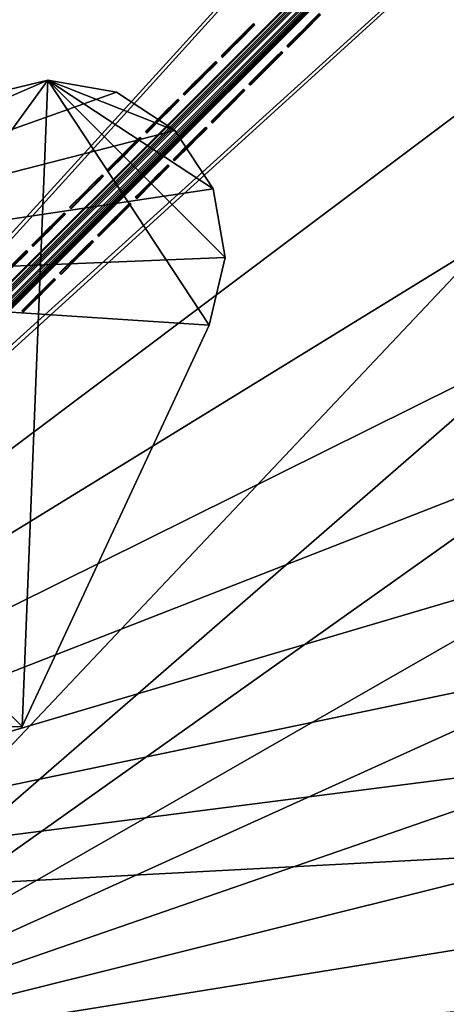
# Model space of a CAD drawing. Header units: inches. Extents: x 0 to 63.6, y -63.6 to 0.
# Tile 342 of 403: x 28.7 to 30.9, y -38.5 to -33.5. Entities that reach past the tile are written whole.
import ezdxf

# ---------------------------------------------------------------- set-up
doc = ezdxf.new("R2010")
doc.units = ezdxf.units.IN
doc.header["$LTSCALE"] = 0.03937
doc.header["$MEASUREMENT"] = 0
for name, color, linetype in [('A-FURN-3-ST', 151, 'Continuous'), ('A-FURN-3-ST-LGHW', 32, 'Continuous'), ('A-FURN-3-ST-SEAM', 250, 'Continuous'), ('A-FURN-3-STITCH', 15, 'Continuous')]:
    doc.layers.add(name, color=color, linetype=linetype)

msp = doc.modelspace()

# ---------------------------------------------------------------- meshes
at = {"layer": 'A-FURN-3-ST'}
mesh = msp.add_polyface(dxfattribs=at)
corners = [(13.2914, -29.6941, 17.9625), (13.3952, -29.429, 18), (11.7233, -29.1211, 17.9625), (11.8149, -28.8516, 18), (23.4936, -35.3934, 18), (35.5962, -17.6076, 18), (22.1758, -34.3474, 18), (33.9007, -16.3451, 18), (20.8114, -33.3628, 18), (32.1605, -15.1449, 18), (19.4034, -32.4417, 18), (30.3778, -14.0088, 18), (17.9547, -31.5861, 18), (28.5551, -12.9381, 18), (26.6946, -11.9344, 18), (16.4683, -30.7977, 18), (24.7989, -10.9989, 18), (14.9474, -30.0781, 18), (22.8705, -10.1329, 18), (20.912, -9.3375, 18), (18.9258, -8.6138, 18), (16.9146, -7.9626, 18), (10.2098, -28.3471, 18), (14.8812, -7.385, 18), (30.5263, -13.7659, 17.9625), (28.6946, -12.69, 17.9625), (26.825, -11.6813, 17.9625), (29.0755, -12.0118, 17.1847), (30.9511, -13.07, 16.9), (29.0937, -11.9791, 16.9), (27.181, -10.9897, 17.1847), (29.0218, -12.1077, 17.45), (27.1308, -11.0875, 17.45), (28.9362, -12.2601, 17.6778), (27.0508, -11.2429, 17.6778), (28.8246, -12.4587, 17.8526), (26.9465, -11.4455, 17.8526), (30.6646, -13.5395, 17.8526), (29.0937, -11.9791, 5.5), (27.198, -10.9563, 16.9), (35.9629, -17.1327, 5), (23.1103, -35.855, 5), (21.8142, -34.8262, 5), (34.2498, -15.8571, 5), (20.4723, -33.8578, 5), (32.4915, -14.6445, 5), (19.0875, -32.9519, 5), (30.6904, -13.4966, 5), (17.6627, -32.1103, 5), (28.8487, -12.4149, 5), (26.969, -11.4008, 5), (16.2009, -31.3348, 5), (25.0536, -10.4556, 5), (14.7051, -30.627, 5), (23.1052, -9.5807, 5), (13.1785, -29.9885, 5), (21.1263, -8.7771, 5), (11.6242, -29.4205, 5), (19.1195, -8.0459, 5), (17.0875, -7.3881, 5), (10.0456, -28.9242, 5), (15.0329, -6.8045, 5), (30.9511, -13.07, 5.5), (29.0751, -12.0123, 5.3087), (27.1806, -10.9902, 5.3087), (30.7902, -13.3334, 5.0381), (28.9425, -12.2481, 5.0381), (27.0566, -11.2307, 5.0381), (27.131, -11.0865, 5.1464), (29.022, -12.1068, 5.1464)]
mesh.append_faces([[corners[k] for k in face] for face in [(0, 1, 2), (2, 1, 3), (4, 5, 6), (6, 7, 8), (8, 7, 9), (8, 9, 10), (10, 9, 11), (10, 11, 12), (12, 11, 13), (12, 13, 14), (12, 14, 15), (15, 14, 16), (15, 16, 17), (17, 16, 18), (17, 18, 1), (1, 18, 19), (1, 19, 3), (3, 19, 20), (3, 20, 21), (3, 21, 22), (22, 21, 23), (13, 24, 25), (13, 25, 14), (14, 25, 26), (14, 26, 16), (27, 28, 29), (27, 29, 30), (31, 27, 30, 32), (33, 31, 32, 34), (35, 33, 34, 36), (24, 37, 35, 25), (25, 35, 36, 26), (29, 38, 39), (40, 41, 42), (43, 42, 44), (43, 44, 45), (45, 44, 46), (45, 46, 47), (47, 46, 48), (47, 48, 49), (49, 48, 50), (50, 48, 51), (50, 51, 52), (52, 51, 53), (52, 53, 54), (54, 53, 55), (54, 55, 56), (56, 55, 57), (56, 57, 58), (58, 57, 59), (59, 57, 60), (59, 60, 61), (62, 63, 38), (38, 63, 64), (65, 49, 66), (49, 50, 66), (66, 50, 67), (66, 67, 68, 69), (69, 68, 64, 63)]])
mesh = msp.add_polyface(dxfattribs=at)
corners = [(27.141, -38.8774, 18), (46.032, -28.0434, 18), (44.7087, -26.3949, 18), (43.3264, -24.7956, 18), (41.8869, -23.2475, 18), (25.9788, -37.6608, 18), (40.3921, -21.7527, 18), (24.7622, -36.4986, 18), (38.844, -20.3132, 18), (23.4936, -35.3934, 18), (37.2447, -18.9309, 18), (35.5962, -17.6076, 18), (22.1758, -34.3474, 18), (33.9007, -16.3451, 18), (40.5897, -21.5478, 17.9625), (39.034, -20.1012, 17.9625), (37.4268, -18.7121, 17.9625), (35.7702, -17.3823, 17.9625), (39.5531, -19.522, 17.1847), (41.1556, -20.9609, 16.9), (39.5781, -19.494, 16.9), (37.9245, -18.1143, 17.1847), (37.9484, -18.0855, 16.9), (36.2457, -16.7668, 17.1847), (36.2686, -16.7371, 16.9), (39.4798, -19.6038, 17.45), (37.8542, -18.1988, 17.45), (36.1786, -16.8538, 17.45), (39.3631, -19.734, 17.6778), (37.7423, -18.3332, 17.6778), (36.0717, -16.9921, 17.6778), (40.7739, -21.3568, 17.8526), (40.932, -21.1928, 17.6778), (39.2111, -19.9037, 17.8526), (37.5966, -18.5083, 17.8526), (35.9325, -17.1724, 17.8526), (41.1556, -20.9609, 5.5), (39.5781, -19.494, 5.5), (37.9484, -18.0855, 5.5), (36.2686, -16.7371, 5.5), (24.358, -36.942, 5), (40.8085, -21.3208, 5), (25.5546, -38.085, 5), (42.3188, -22.8311, 5), (43.7732, -24.3952, 5), (39.2444, -19.8664, 5), (23.1103, -35.855, 5), (37.6285, -18.4697, 5), (35.9629, -17.1327, 5), (21.8142, -34.8262, 5), (34.2498, -15.8571, 5), (45.1699, -26.0111, 5), (46.5069, -27.6767, 5), (47.7825, -29.3898, 5), (39.3721, -19.7239, 5.0381), (40.9414, -21.1831, 5.0381), (37.7509, -18.3227, 5.0381), (37.8547, -18.1981, 5.1464), (39.4804, -19.6031, 5.1464), (37.9241, -18.1148, 5.3087), (39.5527, -19.5224, 5.3087), (36.2453, -16.7672, 5.3087), (36.0799, -16.9813, 5.0381), (36.1791, -16.853, 5.1464)]
mesh.append_faces([[corners[k] for k in face] for face in [(0, 1, 2), (2, 3, 0), (0, 3, 4), (5, 4, 6), (5, 6, 7), (7, 6, 8), (9, 8, 10), (9, 10, 11), (12, 11, 13), (6, 14, 8), (8, 14, 15), (8, 15, 10), (10, 15, 16), (10, 16, 11), (11, 16, 17), (18, 19, 20), (18, 20, 21), (21, 20, 22), (21, 22, 23), (23, 22, 24), (25, 18, 21, 26), (26, 21, 23, 27), (28, 25, 26, 29), (29, 26, 27, 30), (31, 32, 28, 33), (33, 28, 29, 34), (34, 29, 30, 35), (14, 31, 33, 15), (15, 33, 34, 16), (16, 34, 35, 17), (20, 36, 37), (20, 37, 22), (22, 37, 38), (22, 38, 24), (24, 38, 39), (40, 41, 42), (42, 41, 43), (42, 43, 44), (41, 40, 45), (45, 46, 47), (47, 46, 48), (48, 49, 50), (44, 51, 42), (42, 51, 52), (42, 52, 53), (54, 55, 45), (45, 47, 54), (54, 47, 56), (54, 56, 57, 58), (58, 57, 59, 60), (60, 59, 37), (37, 59, 38), (38, 59, 61), (38, 61, 39), (47, 48, 56), (56, 48, 62), (56, 62, 63, 57), (57, 63, 61, 59), (37, 36, 60)]])
mesh = msp.add_polyface(dxfattribs=at)
corners = [(17.8156, -31.8345, 17.9625), (19.4034, -32.4417, 18), (17.9547, -31.5861, 18), (16.3407, -31.0522, 17.9625), (16.4683, -30.7977, 18), (14.8316, -30.3382, 17.9625), (14.9474, -30.0781, 18), (13.2914, -29.6941, 17.9625), (13.3952, -29.429, 18), (11.7233, -29.1211, 17.9625), (11.638, -29.3724, 17.8526), (13.1947, -29.9411, 17.8526), (14.7237, -30.5806, 17.8526), (16.2218, -31.2893, 17.8526), (17.6859, -32.0659, 17.8526), (11.5647, -29.5881, 17.6778), (13.1116, -30.1533, 17.6778), (14.631, -30.7887, 17.6778), (16.1197, -31.493, 17.6778), (17.5746, -32.2647, 17.6778), (13.0078, -30.4184, 17.1847), (11.7916, -30.0072, 16.9), (13.3646, -30.6007, 16.9), (14.5152, -31.0487, 17.1847), (14.9078, -31.2677, 16.9), (15.9921, -31.7475, 17.1847), (16.4179, -32.0068, 16.9), (17.4354, -32.5131, 17.1847), (17.4891, -32.4172, 17.45), (16.0413, -31.6492, 17.45), (14.5599, -30.9484, 17.45), (13.0479, -30.316, 17.45), (11.5085, -29.7536, 17.45), (11.4732, -29.8576, 17.1847), (24.7622, -36.4986, 18), (38.844, -20.3132, 18), (23.4936, -35.3934, 18), (17.6627, -32.1103, 5), (17.5692, -32.2772, 5.0381), (16.2009, -31.3348, 5), (16.1151, -31.5058, 5.0381), (14.7051, -30.627, 5), (14.6272, -30.8018, 5.0381), (13.1785, -29.9885, 5), (13.1087, -30.1666, 5.0381), (11.6242, -29.4205, 5), (11.7916, -30.0072, 5.5), (13.01, -30.4186, 5.3087), (13.3646, -30.6007, 5.5), (14.5171, -31.049, 5.3087), (14.9078, -31.2677, 5.5), (15.9938, -31.7477, 5.3087), (16.4179, -32.0068, 5.5), (17.437, -32.5133, 5.3087), (17.4899, -32.4187, 5.1464), (16.0424, -31.6508, 5.1464), (14.5612, -30.95, 5.1464), (13.0495, -30.3177, 5.1464), (11.4756, -29.8579, 5.3087), (11.5105, -29.7552, 5.1464), (11.5627, -29.6016, 5.0381), (39.2444, -19.8664, 5), (24.358, -36.942, 5), (23.1103, -35.855, 5), (17.8914, -32.8163, 16.9)]
mesh.append_faces([[corners[k] for k in face] for face in [(0, 1, 2), (0, 2, 3), (3, 2, 4), (3, 4, 5), (5, 4, 6), (5, 6, 7), (7, 6, 8), (9, 10, 11, 7), (7, 11, 12, 5), (5, 12, 13, 3), (3, 13, 14, 0), (10, 15, 16, 11), (11, 16, 17, 12), (12, 17, 18, 13), (13, 18, 19, 14), (20, 21, 22), (20, 22, 23), (23, 22, 24), (23, 24, 25), (25, 24, 26), (25, 26, 27), (28, 19, 18, 29), (29, 18, 17, 30), (30, 17, 16, 31), (31, 16, 15, 32), (27, 28, 29, 25), (25, 29, 30, 23), (23, 30, 31, 20), (20, 31, 32, 33), (34, 35, 36), (37, 38, 39), (39, 38, 40), (39, 40, 41), (41, 40, 42), (41, 42, 43), (43, 42, 44), (43, 44, 45), (46, 47, 48), (48, 47, 49), (48, 49, 50), (50, 49, 51), (50, 51, 52), (52, 51, 53), (54, 53, 51, 55), (55, 51, 49, 56), (56, 49, 47, 57), (57, 47, 58, 59), (38, 54, 55, 40), (40, 55, 56, 42), (42, 56, 57, 44), (44, 57, 59, 60), (61, 62, 63), (52, 64, 26), (52, 26, 50), (50, 26, 24), (50, 24, 48), (48, 24, 22), (48, 22, 46), (46, 22, 21)]])
mesh = msp.add_polyface(dxfattribs=at)
corners = [(30.9561, -44.3866, 17.9625), (31.1979, -44.2362, 18), (30.0422, -42.9895, 17.9625), (30.2768, -42.8282, 18), (29.0652, -41.6357, 17.9625), (29.2922, -41.4639, 18), (28.0273, -40.3281, 17.9625), (28.2462, -40.146, 18), (26.9307, -39.0693, 17.9625), (27.141, -38.8774, 18), (26.7347, -39.2481, 17.8526), (27.8234, -40.4977, 17.8526), (28.8537, -41.7958, 17.8526), (29.8236, -43.1398, 17.8526), (30.7308, -44.5267, 17.8526), (26.5664, -39.4017, 17.6778), (27.6482, -40.6434, 17.6778), (28.6721, -41.9333, 17.6778), (29.6358, -43.2688, 17.6778), (30.5374, -44.647, 17.6778), (27.4293, -40.8254, 17.1847), (26.9198, -40.2836, 16.9), (27.9914, -41.5791, 16.9), (28.4451, -42.1052, 17.1847), (29.0006, -42.9237, 16.9), (29.4012, -43.4301, 17.1847), (29.9453, -44.3145, 16.9), (30.2956, -44.7974, 17.1847), (30.3889, -44.7393, 17.45), (29.4918, -43.3678, 17.45), (28.5327, -42.0389, 17.45), (27.5138, -40.7552, 17.45), (26.4372, -39.5195, 17.45), (53.5067, -40.7691, 18), (41.8869, -23.2475, 18), (25.9788, -37.6608, 18), (30.6877, -44.5521, 5), (30.5253, -44.6531, 5.0381), (29.7818, -43.1673, 5), (29.6241, -43.2757, 5.0381), (28.8134, -41.8254, 5), (28.6609, -41.9409, 5.0381), (27.7846, -40.5293, 5), (27.6375, -40.6517, 5.0381), (26.6976, -39.2816, 5), (26.5562, -39.4106, 5.0381), (26.9198, -40.2836, 5.5), (27.4295, -40.8247, 5.3087), (27.9914, -41.5791, 5.5), (28.4451, -42.1043, 5.3087), (29.0006, -42.9237, 5.5), (29.4011, -43.429, 5.3087), (29.9453, -44.3145, 5.5), (30.2955, -44.7961, 5.3087), (30.3875, -44.7388, 5.1464), (29.4904, -43.3676, 5.1464), (28.5315, -42.0388, 5.1464), (27.5128, -40.7554, 5.1464), (26.4364, -39.5199, 5.1464), (54.0589, -40.5344, 5), (25.5546, -38.085, 5), (52.2388, -36.6706, 5)]
mesh.append_faces([[corners[k] for k in face] for face in [(0, 1, 2), (2, 1, 3), (2, 3, 4), (4, 3, 5), (4, 5, 6), (6, 5, 7), (6, 7, 8), (8, 7, 9), (8, 10, 11, 6), (6, 11, 12, 4), (4, 12, 13, 2), (2, 13, 14, 0), (10, 15, 16, 11), (11, 16, 17, 12), (12, 17, 18, 13), (13, 18, 19, 14), (20, 21, 22), (20, 22, 23), (23, 22, 24), (23, 24, 25), (25, 24, 26), (25, 26, 27), (28, 19, 18, 29), (29, 18, 17, 30), (30, 17, 16, 31), (31, 16, 15, 32), (27, 28, 29, 25), (25, 29, 30, 23), (23, 30, 31, 20), (7, 33, 9), (9, 34, 35), (36, 37, 38), (38, 37, 39), (38, 39, 40), (40, 39, 41), (40, 41, 42), (42, 41, 43), (42, 43, 44), (44, 43, 45), (46, 47, 48), (48, 47, 49), (48, 49, 50), (50, 49, 51), (50, 51, 52), (52, 51, 53), (54, 53, 51, 55), (55, 51, 49, 56), (56, 49, 47, 57), (37, 54, 55, 39), (39, 55, 56, 41), (41, 56, 57, 43), (43, 57, 58, 45), (59, 42, 44), (60, 61, 44), (52, 26, 50), (50, 26, 24), (50, 24, 48), (48, 24, 22), (48, 22, 46), (46, 22, 21)]])
mesh = msp.add_polyface(dxfattribs=at)
corners = [(27.141, -38.8774, 18), (47.2945, -29.7389, 18), (46.032, -28.0434, 18), (49.6308, -33.2618, 18), (48.732, -31.3219, 17.9625), (48.4947, -31.4791, 18), (47.526, -29.5732, 17.9625), (46.2573, -27.8694, 17.9625), (44.9275, -26.2128, 17.9625), (44.7087, -26.3949, 18), (50.5696, -32.6885, 16.9), (49.4119, -30.872, 16.9), (50.5376, -32.7079, 17.1847), (49.3806, -30.8926, 17.1847), (49.2889, -30.9532, 17.45), (50.4437, -32.7651, 17.45), (49.1432, -31.0496, 17.6778), (50.2945, -32.8562, 17.6778), (48.9532, -31.1754, 17.8526), (50.1001, -32.975, 17.8526), (49.8738, -33.1133, 17.9625), (48.189, -29.0987, 16.9), (48.1585, -29.1204, 17.1847), (48.0691, -29.1843, 17.45), (47.927, -29.2861, 17.6778), (47.7417, -29.4187, 17.8526), (46.9025, -27.371, 16.9), (46.8728, -27.3939, 17.1847), (46.7858, -27.461, 17.45), (46.6475, -27.5679, 17.6778), (46.4672, -27.7072, 17.8526), (45.5541, -25.6912, 16.9), (45.5253, -25.7151, 17.1847), (45.4408, -25.7854, 17.45), (45.3064, -25.8973, 17.6778), (45.1313, -26.043, 17.8526), (50.5696, -32.6885, 5.5), (49.4119, -30.872, 5.5), (48.189, -29.0987, 5.5), (46.9025, -27.371, 5.5), (50.5371, -32.7083, 5.3087), (49.3802, -30.893, 5.3087), (48.1581, -29.1208, 5.3087), (46.8724, -27.3943, 5.3087), (45.5541, -25.6912, 5.5), (46.5069, -27.6767, 5), (45.3169, -25.8887, 5.0381), (46.6583, -27.5597, 5.0381), (47.7825, -29.3898, 5), (47.9381, -29.2784, 5.0381), (48.9951, -31.1481, 5), (49.1546, -31.0424, 5.0381), (50.143, -32.9492, 5), (50.4446, -32.7648, 5.1464), (50.3062, -32.8494, 5.0381), (49.2898, -30.9528, 5.1464), (48.0699, -29.1839, 5.1464), (46.7866, -27.4605, 5.1464), (45.4416, -25.7849, 5.1464), (45.5248, -25.7155, 5.3087)]
mesh.append_faces([[corners[k] for k in face] for face in [(0, 1, 2), (3, 4, 5), (5, 4, 6), (5, 6, 1), (1, 6, 7), (1, 7, 2), (2, 7, 8), (2, 8, 9), (10, 11, 12), (12, 11, 13), (12, 13, 14, 15), (15, 14, 16, 17), (17, 16, 18, 19), (19, 18, 4, 20), (11, 21, 13), (13, 21, 22), (13, 22, 23, 14), (14, 23, 24, 16), (16, 24, 25, 18), (18, 25, 6, 4), (21, 26, 22), (22, 26, 27), (22, 27, 28, 23), (23, 28, 29, 24), (24, 29, 30, 25), (25, 30, 7, 6), (26, 31, 27), (27, 32, 33, 28), (28, 33, 34, 29), (29, 34, 35, 30), (30, 35, 8, 7), (10, 36, 11), (11, 36, 37), (11, 37, 21), (21, 37, 38), (21, 38, 26), (26, 38, 39), (26, 39, 31), (36, 40, 37), (37, 40, 41), (37, 41, 38), (38, 41, 42), (38, 42, 39), (39, 42, 43), (39, 43, 44), (45, 46, 47), (45, 47, 48), (48, 47, 49), (48, 49, 50), (50, 49, 51), (50, 51, 52), (53, 54, 51, 55), (55, 51, 49, 56), (56, 49, 47, 57), (57, 47, 46, 58), (40, 53, 55, 41), (41, 55, 56, 42), (42, 56, 57, 43), (43, 57, 58, 59)]])
mesh = msp.add_polyface(dxfattribs=at)
corners = [(31.1979, -44.2362, 18), (55.0259, -44.7138, 18), (30.2768, -42.8282, 18), (54.3021, -42.7276, 18), (29.2922, -41.4639, 18), (53.5067, -40.7691, 18), (28.2462, -40.146, 18), (27.141, -38.8774, 18), (52.6407, -38.8407, 18), (51.7052, -36.945, 18), (50.7015, -35.0846, 18), (49.6308, -33.2618, 18), (48.4947, -31.4791, 18), (47.2945, -29.7389, 18), (52.8984, -38.7196, 17.9625), (51.9583, -36.8146, 17.9625), (50.9496, -34.945, 17.9625), (49.8738, -33.1133, 17.9625), (48.732, -31.3219, 17.9625), (53.1385, -38.6068, 17.8526), (52.1941, -36.6931, 17.8526), (52.6833, -36.4417, 16.9), (51.6606, -34.5459, 16.9), (52.6499, -36.4586, 17.1847), (51.6278, -34.5641, 17.1847), (51.5319, -34.6178, 17.45), (52.5521, -36.5088, 17.45), (51.3795, -34.7034, 17.6778), (52.3967, -36.5888, 17.6778), (51.1809, -34.815, 17.8526), (50.5696, -32.6885, 16.9), (50.5376, -32.7079, 17.1847), (50.4437, -32.7651, 17.45), (50.2945, -32.8562, 17.6778), (50.1001, -32.975, 17.8526), (52.6833, -36.4417, 5.5), (51.6606, -34.5459, 5.5), (50.5696, -32.6885, 5.5), (55.5937, -44.5201, 5), (29.7818, -43.1673, 5), (54.8625, -42.5133, 5), (28.8134, -41.8254, 5), (54.0589, -40.5344, 5), (27.7846, -40.5293, 5), (26.6976, -39.2816, 5), (52.2388, -36.6706, 5), (53.184, -38.586, 5), (47.7825, -29.3898, 5), (48.9951, -31.1481, 5), (25.5546, -38.085, 5), (50.143, -32.9492, 5), (51.2247, -34.7909, 5), (52.6494, -36.459, 5.3087), (51.6273, -34.5645, 5.3087), (50.5371, -32.7083, 5.3087), (49.1546, -31.0424, 5.0381), (50.3062, -32.8494, 5.0381), (51.3915, -34.6971, 5.0381), (52.4089, -36.583, 5.0381), (52.5531, -36.5086, 5.1464), (51.5329, -34.6176, 5.1464), (50.4446, -32.7648, 5.1464)]
mesh.append_faces([[corners[k] for k in face] for face in [(0, 1, 2), (2, 1, 3), (2, 3, 4), (4, 3, 5), (4, 5, 6), (7, 5, 8), (7, 8, 9), (9, 10, 7), (7, 10, 11), (7, 11, 12), (12, 13, 7), (8, 14, 15), (8, 15, 9), (9, 15, 16), (9, 16, 10), (10, 16, 17), (10, 17, 11), (11, 17, 18), (19, 20, 15, 14), (21, 22, 23), (23, 22, 24), (23, 24, 25, 26), (26, 25, 27, 28), (28, 27, 29, 20), (20, 29, 16, 15), (22, 30, 24), (24, 30, 31), (24, 31, 32, 25), (25, 32, 33, 27), (27, 33, 34, 29), (29, 34, 17, 16), (21, 35, 22), (22, 35, 36), (22, 36, 30), (30, 36, 37), (38, 39, 40), (40, 39, 41), (40, 41, 42), (42, 41, 43), (44, 45, 46), (44, 46, 42), (47, 48, 49), (49, 48, 50), (49, 50, 51), (51, 45, 49), (35, 52, 36), (36, 52, 53), (36, 53, 37), (37, 53, 54), (50, 55, 56), (50, 56, 51), (51, 56, 57), (51, 57, 45), (45, 57, 58), (45, 58, 46), (59, 58, 57, 60), (60, 57, 56, 61), (52, 59, 60, 53), (53, 60, 61, 54)]])
at = {"layer": 'A-FURN-3-ST-LGHW'}
mesh = msp.add_polyface(dxfattribs=at)
corners = [(26.5058, -34.8839, 5), (28.8849, -33.8516, 5), (28.5409, -33.9333, 5), (29.2332, -33.9127, 5), (29.5288, -34.1069, 5), (29.7233, -34.4022, 5), (29.7849, -34.7504, 5), (29.7037, -35.0947, 5), (28.7557, -37.1309, 5), (26.5072, -37.1324, 5), (28.5409, -33.9333, 4.7502), (28.8849, -33.8516, 4.7502), (29.2332, -33.9127, 4.7502), (29.5288, -34.1069, 4.7502), (29.7233, -34.4022, 4.7502), (29.7849, -34.7504, 4.7502), (29.7037, -35.0947, 4.7502), (26.5058, -34.8839, 4.7502), (26.5072, -37.1324, 4.7502), (28.7557, -37.1309, 4.7502)]
mesh.append_faces([[corners[k] for k in face] for face in [(1, 10, 2), (1, 11, 10), (3, 11, 1), (3, 12, 11), (4, 12, 3), (4, 13, 12), (5, 13, 4), (5, 14, 13), (6, 14, 5), (6, 15, 14), (16, 6, 7), (16, 15, 6), (19, 7, 8), (19, 16, 7), (0, 10, 17), (0, 2, 10)]])
mesh.append_faces([[corners[k] for k in face] for face in [(0, 1, 2), (11, 17, 10), (18, 8, 9), (17, 9, 0)]], dxfattribs={"vtx0": -1})
mesh.append_faces([[corners[k] for k in face] for face in [(0, 3, 1), (0, 4, 3), (0, 5, 4), (0, 6, 5), (0, 7, 6), (0, 8, 7), (11, 18, 17), (11, 19, 18), (11, 16, 19), (11, 15, 16), (11, 14, 15), (11, 13, 14)]], dxfattribs={"vtx0": -1, "vtx2": -1})
mesh.append_faces([[corners[k] for k in face] for face in [(0, 9, 8), (11, 12, 13), (18, 19, 8), (17, 18, 9)]], dxfattribs={"vtx2": -1})
at = {"layer": 'A-FURN-3-ST-SEAM'}
mesh = msp.add_polyface(dxfattribs=at)
corners = [(31.0631, -32.6472, 18), (39.0816, -24.6234, 18.0191), (31.0581, -32.6422, 18.0255), (28.5351, -35.1752, 18), (28.5301, -35.1702, 18.0255), (26.0071, -37.7032, 18), (28.4859, -35.126, 18.0459), (28.5107, -35.1508, 18.0472), (31.0387, -32.6228, 18.0472), (31.0139, -32.598, 18.0459), (39.0489, -24.5907, 18.05), (39.0624, -24.6042, 18.0462), (31.0499, -32.6339, 18.039), (39.0739, -24.6157, 18.0354), (39.0354, -24.5772, 18.0462), (31.0034, -32.5875, 18.0362), (28.4754, -35.1155, 18.0362), (28.4646, -35.1047, 18.0045), (28.468, -35.1081, 18.0217), (30.996, -32.5801, 18.0217), (30.9926, -32.5767, 18.0045), (30.9937, -32.5778, 17.9868), (28.4657, -35.1058, 17.9868), (28.5163, -35.1564, 17.9563), (28.5045, -35.1446, 17.9505), (31.0325, -32.6166, 17.9505), (31.0443, -32.6284, 17.9563), (39.0624, -24.6042, 17.9538), (39.0489, -24.5907, 17.95), (31.02, -32.6041, 17.9515), (39.0353, -24.5772, 17.9538), (31.0086, -32.5926, 17.9588), (39.0239, -24.5657, 17.9647), (39.0739, -24.6157, 17.9646), (31.0541, -32.6381, 17.9675), (28.5261, -35.1661, 17.9675), (26.0047, -37.7008, 17.9826), (28.5327, -35.1728, 17.9826), (31.0607, -32.6448, 17.9826), (39.0843, -24.6261, 18), (39.0816, -24.6234, 17.9809), (28.492, -35.1321, 17.9515), (28.4806, -35.1206, 17.9588), (28.5219, -35.1619, 18.039), (25.998, -37.6941, 17.9675), (25.9938, -37.6899, 18.039), (26.0021, -37.6982, 18.0255)]
mesh.append_faces([[corners[k] for k in face] for face in [(0, 1, 2), (0, 2, 3), (3, 2, 4), (3, 4, 5), (6, 7, 8, 9), (9, 8, 10), (11, 8, 12), (13, 12, 2), (9, 14, 15), (9, 15, 16, 6), (17, 18, 19, 20), (20, 21, 22, 17), (23, 24, 25, 26), (26, 25, 27), (28, 25, 29), (30, 29, 31), (32, 31, 21), (26, 33, 34), (26, 34, 35, 23), (3, 36, 37), (3, 37, 0), (0, 37, 38), (0, 38, 39), (40, 38, 34), (35, 34, 38, 37), (29, 25, 24, 41), (22, 21, 31, 42), (42, 31, 29, 41), (16, 15, 19, 18), (4, 2, 12, 43), (43, 12, 8, 7), (36, 44, 35, 37), (45, 46, 4, 43)]])
at = {"layer": 'A-FURN-3-STITCH'}
mesh = msp.add_polymesh((7, 4), dxfattribs=at)
for k, corner in enumerate([(30.0967, -33.6773, 18.0001), (30.0986, -33.6791, 18), (30.1023, -33.6828, 18), (30.1041, -33.6847, 18.0001), (30.1239, -33.6502, 18.0077), (30.1257, -33.652, 18.0122), (30.1294, -33.6557, 18.0122), (30.1312, -33.6575, 18.0077), (30.1513, -33.6227, 18.0123), (30.1532, -33.6246, 18.0168), (30.1568, -33.6282, 18.0168), (30.1587, -33.6301, 18.0123), (30.179, -33.5951, 18.0138), (30.1808, -33.5969, 18.0183), (30.1845, -33.6006, 18.0183), (30.1863, -33.6025, 18.0138), (30.2066, -33.5675, 18.0123), (30.2084, -33.5693, 18.0168), (30.2121, -33.573, 18.0168), (30.2139, -33.5748, 18.0123), (30.234, -33.54, 18.0077), (30.2359, -33.5419, 18.0122), (30.2396, -33.5455, 18.0122), (30.2414, -33.5474, 18.0077), (30.2612, -33.5129, 18.0001), (30.263, -33.5147, 18.0001), (30.2667, -33.5184, 18.0001), (30.2685, -33.5203, 18.0001)]):
    mesh.set_mesh_vertex(divmod(k, 4), corner)
mesh = msp.add_polymesh((7, 4), dxfattribs=at)
for k, corner in enumerate([(29.7636, -33.7281, 18.0001), (29.7654, -33.7299, 18), (29.7691, -33.7336, 18), (29.7709, -33.7355, 18.0001), (29.7907, -33.701, 18.0077), (29.7925, -33.7028, 18.0122), (29.7962, -33.7065, 18.0122), (29.798, -33.7084, 18.0077), (29.8181, -33.6735, 18.0123), (29.82, -33.6754, 18.0168), (29.8237, -33.6791, 18.0168), (29.8255, -33.6809, 18.0123), (29.8458, -33.6459, 18.0138), (29.8476, -33.6477, 18.0183), (29.8513, -33.6514, 18.0183), (29.8531, -33.6533, 18.0138), (29.8734, -33.6183, 18.0123), (29.8752, -33.6201, 18.0168), (29.8789, -33.6238, 18.0168), (29.8807, -33.6256, 18.0123), (29.9008, -33.5908, 18.0077), (29.9027, -33.5927, 18.0122), (29.9064, -33.5963, 18.0122), (29.9082, -33.5982, 18.0077), (29.928, -33.5637, 18.0001), (29.9298, -33.5655, 18.0001), (29.9335, -33.5692, 18.0001), (29.9353, -33.5711, 18.0001)]):
    mesh.set_mesh_vertex(divmod(k, 4), corner)
mesh = msp.add_polymesh((7, 4), dxfattribs=at)
for k, corner in enumerate([(29.9047, -33.8693, 18.0001), (29.9066, -33.8711, 18), (29.9103, -33.8748, 18), (29.9121, -33.8767, 18.0001), (29.9319, -33.8422, 18.0077), (29.9337, -33.844, 18.0122), (29.9374, -33.8477, 18.0122), (29.9392, -33.8495, 18.0077), (29.9593, -33.8147, 18.0123), (29.9612, -33.8166, 18.0168), (29.9648, -33.8202, 18.0168), (29.9667, -33.8221, 18.0123), (29.987, -33.7871, 18.0138), (29.9888, -33.7889, 18.0183), (29.9925, -33.7926, 18.0183), (29.9943, -33.7945, 18.0138), (30.0146, -33.7595, 18.0123), (30.0164, -33.7613, 18.0168), (30.0201, -33.765, 18.0168), (30.0219, -33.7668, 18.0123), (30.042, -33.732, 18.0077), (30.0439, -33.7339, 18.0122), (30.0476, -33.7375, 18.0122), (30.0494, -33.7394, 18.0077), (30.0692, -33.7049, 18.0001), (30.071, -33.7067, 18.0001), (30.0747, -33.7104, 18.0001), (30.0765, -33.7123, 18.0001)]):
    mesh.set_mesh_vertex(divmod(k, 4), corner)
mesh = msp.add_polymesh((7, 4), dxfattribs=at)
for k, corner in enumerate([(29.5716, -33.9201, 18.0001), (29.5734, -33.9219, 18), (29.5771, -33.9256, 18), (29.5789, -33.9275, 18.0001), (29.5987, -33.893, 18.0077), (29.6005, -33.8948, 18.0122), (29.6042, -33.8985, 18.0122), (29.606, -33.9004, 18.0077), (29.6261, -33.8655, 18.0123), (29.628, -33.8674, 18.0168), (29.6317, -33.8711, 18.0168), (29.6335, -33.8729, 18.0123), (29.6538, -33.8379, 18.0138), (29.6556, -33.8397, 18.0183), (29.6593, -33.8434, 18.0183), (29.6611, -33.8453, 18.0138), (29.6814, -33.8103, 18.0123), (29.6832, -33.8121, 18.0168), (29.6869, -33.8158, 18.0168), (29.6887, -33.8176, 18.0123), (29.7088, -33.7828, 18.0077), (29.7107, -33.7847, 18.0122), (29.7144, -33.7883, 18.0122), (29.7162, -33.7902, 18.0077), (29.736, -33.7557, 18.0001), (29.7378, -33.7575, 18.0001), (29.7415, -33.7612, 18.0001), (29.7433, -33.7631, 18.0001)]):
    mesh.set_mesh_vertex(divmod(k, 4), corner)
mesh = msp.add_polymesh((7, 4), dxfattribs=at)
for k, corner in enumerate([(29.7127, -34.0613, 18.0001), (29.7146, -34.0631, 18), (29.7183, -34.0668, 18), (29.7201, -34.0687, 18.0001), (29.7399, -34.0342, 18.0077), (29.7417, -34.036, 18.0122), (29.7454, -34.0397, 18.0122), (29.7472, -34.0415, 18.0077), (29.7673, -34.0067, 18.0123), (29.7692, -34.0086, 18.0168), (29.7728, -34.0122, 18.0168), (29.7747, -34.0141, 18.0123), (29.7949, -33.9791, 18.0138), (29.7968, -33.9809, 18.0183), (29.8005, -33.9846, 18.0183), (29.8023, -33.9865, 18.0138), (29.8226, -33.9515, 18.0123), (29.8244, -33.9533, 18.0168), (29.8281, -33.957, 18.0168), (29.8299, -33.9588, 18.0123), (29.85, -33.924, 18.0077), (29.8519, -33.9259, 18.0122), (29.8556, -33.9295, 18.0122), (29.8574, -33.9314, 18.0077), (29.8772, -33.8969, 18.0001), (29.879, -33.8987, 18.0001), (29.8827, -33.9024, 18.0001), (29.8845, -33.9043, 18.0001)]):
    mesh.set_mesh_vertex(divmod(k, 4), corner)
mesh = msp.add_polymesh((7, 4), dxfattribs=at)
for k, corner in enumerate([(29.3796, -34.1121, 18.0001), (29.3814, -34.1139, 18), (29.3851, -34.1176, 18), (29.3869, -34.1195, 18.0001), (29.4067, -34.085, 18.0077), (29.4085, -34.0868, 18.0122), (29.4122, -34.0905, 18.0122), (29.414, -34.0924, 18.0077), (29.4341, -34.0575, 18.0123), (29.436, -34.0594, 18.0168), (29.4397, -34.0631, 18.0168), (29.4415, -34.0649, 18.0123), (29.4618, -34.0299, 18.0138), (29.4636, -34.0317, 18.0183), (29.4673, -34.0354, 18.0183), (29.4691, -34.0373, 18.0138), (29.4894, -34.0023, 18.0123), (29.4912, -34.0041, 18.0168), (29.4949, -34.0078, 18.0168), (29.4967, -34.0096, 18.0123), (29.5168, -33.9748, 18.0077), (29.5187, -33.9767, 18.0122), (29.5224, -33.9803, 18.0122), (29.5242, -33.9822, 18.0077), (29.544, -33.9477, 18.0001), (29.5458, -33.9495, 18.0001), (29.5495, -33.9532, 18.0001), (29.5513, -33.9551, 18.0001)]):
    mesh.set_mesh_vertex(divmod(k, 4), corner)
mesh = msp.add_polymesh((7, 4), dxfattribs=at)
for k, corner in enumerate([(29.5207, -34.2533, 18.0001), (29.5226, -34.2551, 18), (29.5263, -34.2588, 18), (29.5281, -34.2607, 18.0001), (29.5479, -34.2262, 18.0077), (29.5497, -34.228, 18.0122), (29.5534, -34.2317, 18.0122), (29.5552, -34.2335, 18.0077), (29.5753, -34.1987, 18.0123), (29.5772, -34.2006, 18.0168), (29.5808, -34.2042, 18.0168), (29.5827, -34.2061, 18.0123), (29.6029, -34.1711, 18.0138), (29.6048, -34.1729, 18.0183), (29.6085, -34.1766, 18.0183), (29.6103, -34.1785, 18.0138), (29.6306, -34.1435, 18.0123), (29.6324, -34.1453, 18.0168), (29.6361, -34.149, 18.0168), (29.6379, -34.1508, 18.0123), (29.658, -34.116, 18.0077), (29.6599, -34.1179, 18.0122), (29.6636, -34.1215, 18.0122), (29.6654, -34.1234, 18.0077), (29.6852, -34.0889, 18.0001), (29.687, -34.0907, 18.0001), (29.6907, -34.0944, 18.0001), (29.6925, -34.0963, 18.0001)]):
    mesh.set_mesh_vertex(divmod(k, 4), corner)
mesh = msp.add_polymesh((7, 4), dxfattribs=at)
for k, corner in enumerate([(29.1876, -34.3041, 18.0001), (29.1894, -34.3059, 18), (29.1931, -34.3096, 18), (29.1949, -34.3115, 18.0001), (29.2147, -34.277, 18.0077), (29.2165, -34.2788, 18.0122), (29.2202, -34.2825, 18.0122), (29.222, -34.2844, 18.0077), (29.2421, -34.2495, 18.0123), (29.244, -34.2514, 18.0168), (29.2477, -34.2551, 18.0168), (29.2495, -34.2569, 18.0123), (29.2698, -34.2219, 18.0138), (29.2716, -34.2237, 18.0183), (29.2753, -34.2274, 18.0183), (29.2771, -34.2293, 18.0138), (29.2974, -34.1943, 18.0123), (29.2992, -34.1961, 18.0168), (29.3029, -34.1998, 18.0168), (29.3047, -34.2016, 18.0123), (29.3248, -34.1668, 18.0077), (29.3267, -34.1687, 18.0122), (29.3304, -34.1723, 18.0122), (29.3322, -34.1742, 18.0077), (29.352, -34.1397, 18.0001), (29.3538, -34.1415, 18.0001), (29.3575, -34.1452, 18.0001), (29.3593, -34.1471, 18.0001)]):
    mesh.set_mesh_vertex(divmod(k, 4), corner)
mesh = msp.add_polymesh((7, 4), dxfattribs=at)
for k, corner in enumerate([(29.3287, -34.4453, 18.0001), (29.3306, -34.4471, 18), (29.3343, -34.4508, 18), (29.3361, -34.4527, 18.0001), (29.3559, -34.4182, 18.0077), (29.3577, -34.42, 18.0122), (29.3614, -34.4237, 18.0122), (29.3632, -34.4255, 18.0077), (29.3833, -34.3907, 18.0123), (29.3852, -34.3926, 18.0168), (29.3888, -34.3962, 18.0168), (29.3907, -34.3981, 18.0123), (29.4109, -34.3631, 18.0138), (29.4128, -34.3649, 18.0183), (29.4165, -34.3686, 18.0183), (29.4183, -34.3705, 18.0138), (29.4386, -34.3355, 18.0123), (29.4404, -34.3373, 18.0168), (29.4441, -34.341, 18.0168), (29.4459, -34.3428, 18.0123), (29.466, -34.308, 18.0077), (29.4679, -34.3099, 18.0122), (29.4716, -34.3135, 18.0122), (29.4734, -34.3154, 18.0077), (29.4932, -34.2809, 18.0001), (29.495, -34.2827, 18.0001), (29.4987, -34.2864, 18.0001), (29.5005, -34.2883, 18.0001)]):
    mesh.set_mesh_vertex(divmod(k, 4), corner)
mesh = msp.add_polymesh((7, 4), dxfattribs=at)
for k, corner in enumerate([(28.9956, -34.4961, 18.0001), (28.9974, -34.4979, 18), (29.0011, -34.5016, 18), (29.0029, -34.5035, 18.0001), (29.0227, -34.469, 18.0077), (29.0245, -34.4708, 18.0122), (29.0282, -34.4745, 18.0122), (29.03, -34.4764, 18.0077), (29.0501, -34.4415, 18.0123), (29.052, -34.4434, 18.0168), (29.0556, -34.4471, 18.0168), (29.0575, -34.4489, 18.0123), (29.0778, -34.4139, 18.0138), (29.0796, -34.4157, 18.0183), (29.0833, -34.4194, 18.0183), (29.0851, -34.4213, 18.0138), (29.1054, -34.3863, 18.0123), (29.1072, -34.3881, 18.0168), (29.1109, -34.3918, 18.0168), (29.1127, -34.3936, 18.0123), (29.1328, -34.3588, 18.0077), (29.1347, -34.3607, 18.0122), (29.1384, -34.3643, 18.0122), (29.1402, -34.3662, 18.0077), (29.16, -34.3317, 18.0001), (29.1618, -34.3335, 18.0001), (29.1655, -34.3372, 18.0001), (29.1673, -34.3391, 18.0001)]):
    mesh.set_mesh_vertex(divmod(k, 4), corner)
mesh = msp.add_polymesh((7, 4), dxfattribs=at)
for k, corner in enumerate([(29.1367, -34.6373, 18.0001), (29.1386, -34.6391, 18), (29.1423, -34.6428, 18), (29.1441, -34.6447, 18.0001), (29.1639, -34.6102, 18.0077), (29.1657, -34.612, 18.0122), (29.1694, -34.6157, 18.0122), (29.1712, -34.6175, 18.0077), (29.1913, -34.5827, 18.0123), (29.1932, -34.5846, 18.0168), (29.1968, -34.5882, 18.0168), (29.1987, -34.5901, 18.0123), (29.2189, -34.5551, 18.0138), (29.2208, -34.5569, 18.0183), (29.2245, -34.5606, 18.0183), (29.2263, -34.5625, 18.0138), (29.2466, -34.5275, 18.0123), (29.2484, -34.5293, 18.0168), (29.2521, -34.533, 18.0168), (29.2539, -34.5348, 18.0123), (29.274, -34.5, 18.0077), (29.2759, -34.5019, 18.0122), (29.2796, -34.5055, 18.0122), (29.2814, -34.5074, 18.0077), (29.3012, -34.4729, 18.0001), (29.303, -34.4747, 18.0001), (29.3067, -34.4784, 18.0001), (29.3085, -34.4803, 18.0001)]):
    mesh.set_mesh_vertex(divmod(k, 4), corner)
mesh = msp.add_polymesh((7, 4), dxfattribs=at)
for k, corner in enumerate([(28.8036, -34.6881, 18.0001), (28.8054, -34.6899, 18), (28.8091, -34.6936, 18), (28.8109, -34.6955, 18.0001), (28.8307, -34.661, 18.0077), (28.8325, -34.6628, 18.0122), (28.8362, -34.6665, 18.0122), (28.838, -34.6684, 18.0077), (28.8581, -34.6335, 18.0123), (28.86, -34.6354, 18.0168), (28.8636, -34.6391, 18.0168), (28.8655, -34.6409, 18.0123), (28.8858, -34.6059, 18.0138), (28.8876, -34.6077, 18.0183), (28.8913, -34.6114, 18.0183), (28.8931, -34.6133, 18.0138), (28.9134, -34.5783, 18.0123), (28.9152, -34.5801, 18.0168), (28.9189, -34.5838, 18.0168), (28.9207, -34.5856, 18.0123), (28.9408, -34.5508, 18.0077), (28.9427, -34.5527, 18.0122), (28.9464, -34.5563, 18.0122), (28.9482, -34.5582, 18.0077), (28.968, -34.5237, 18.0001), (28.9698, -34.5255, 18.0001), (28.9735, -34.5292, 18.0001), (28.9753, -34.5311, 18.0001)]):
    mesh.set_mesh_vertex(divmod(k, 4), corner)
mesh = msp.add_polymesh((7, 4), dxfattribs=at)
for k, corner in enumerate([(28.9447, -34.8293, 18.0001), (28.9466, -34.8311, 18), (28.9503, -34.8348, 18), (28.9521, -34.8367, 18.0001), (28.9719, -34.8022, 18.0077), (28.9737, -34.804, 18.0122), (28.9774, -34.8077, 18.0122), (28.9792, -34.8095, 18.0077), (28.9993, -34.7747, 18.0123), (29.0012, -34.7766, 18.0168), (29.0048, -34.7802, 18.0168), (29.0067, -34.7821, 18.0123), (29.0269, -34.7471, 18.0138), (29.0288, -34.7489, 18.0183), (29.0325, -34.7526, 18.0183), (29.0343, -34.7545, 18.0138), (29.0546, -34.7195, 18.0123), (29.0564, -34.7213, 18.0168), (29.0601, -34.725, 18.0168), (29.0619, -34.7268, 18.0123), (29.082, -34.692, 18.0077), (29.0839, -34.6939, 18.0122), (29.0876, -34.6975, 18.0122), (29.0894, -34.6994, 18.0077), (29.1092, -34.6649, 18.0001), (29.111, -34.6667, 18.0001), (29.1147, -34.6704, 18.0001), (29.1165, -34.6723, 18.0001)]):
    mesh.set_mesh_vertex(divmod(k, 4), corner)
mesh = msp.add_polymesh((7, 4), dxfattribs=at)
for k, corner in enumerate([(28.6115, -34.8801, 18.0001), (28.6134, -34.8819, 18), (28.6171, -34.8856, 18), (28.6189, -34.8875, 18.0001), (28.6387, -34.853, 18.0077), (28.6405, -34.8548, 18.0122), (28.6442, -34.8585, 18.0122), (28.646, -34.8604, 18.0077), (28.6661, -34.8255, 18.0123), (28.668, -34.8274, 18.0168), (28.6716, -34.8311, 18.0168), (28.6735, -34.8329, 18.0123), (28.6938, -34.7979, 18.0138), (28.6956, -34.7997, 18.0183), (28.6993, -34.8034, 18.0183), (28.7011, -34.8053, 18.0138), (28.7214, -34.7703, 18.0123), (28.7232, -34.7721, 18.0168), (28.7269, -34.7758, 18.0168), (28.7287, -34.7776, 18.0123), (28.7488, -34.7428, 18.0077), (28.7507, -34.7447, 18.0122), (28.7544, -34.7483, 18.0122), (28.7562, -34.7502, 18.0077), (28.776, -34.7157, 18.0001), (28.7778, -34.7175, 18.0001), (28.7815, -34.7212, 18.0001), (28.7833, -34.7231, 18.0001)]):
    mesh.set_mesh_vertex(divmod(k, 4), corner)
mesh = msp.add_polymesh((7, 4), dxfattribs=at)
for k, corner in enumerate([(28.7527, -35.0213, 18.0001), (28.7546, -35.0231, 18), (28.7583, -35.0268, 18), (28.7601, -35.0287, 18.0001), (28.7799, -34.9942, 18.0077), (28.7817, -34.996, 18.0122), (28.7854, -34.9997, 18.0122), (28.7872, -35.0015, 18.0077), (28.8073, -34.9667, 18.0123), (28.8092, -34.9686, 18.0168), (28.8128, -34.9722, 18.0168), (28.8147, -34.9741, 18.0123), (28.8349, -34.9391, 18.0138), (28.8368, -34.9409, 18.0183), (28.8405, -34.9446, 18.0183), (28.8423, -34.9465, 18.0138), (28.8626, -34.9115, 18.0123), (28.8644, -34.9133, 18.0168), (28.8681, -34.917, 18.0168), (28.8699, -34.9188, 18.0123), (28.89, -34.884, 18.0077), (28.8919, -34.8859, 18.0122), (28.8956, -34.8895, 18.0122), (28.8974, -34.8914, 18.0077), (28.9172, -34.8569, 18.0001), (28.919, -34.8587, 18.0001), (28.9227, -34.8624, 18.0001), (28.9245, -34.8643, 18.0001)]):
    mesh.set_mesh_vertex(divmod(k, 4), corner)

doc.saveas('drawing.dxf')
